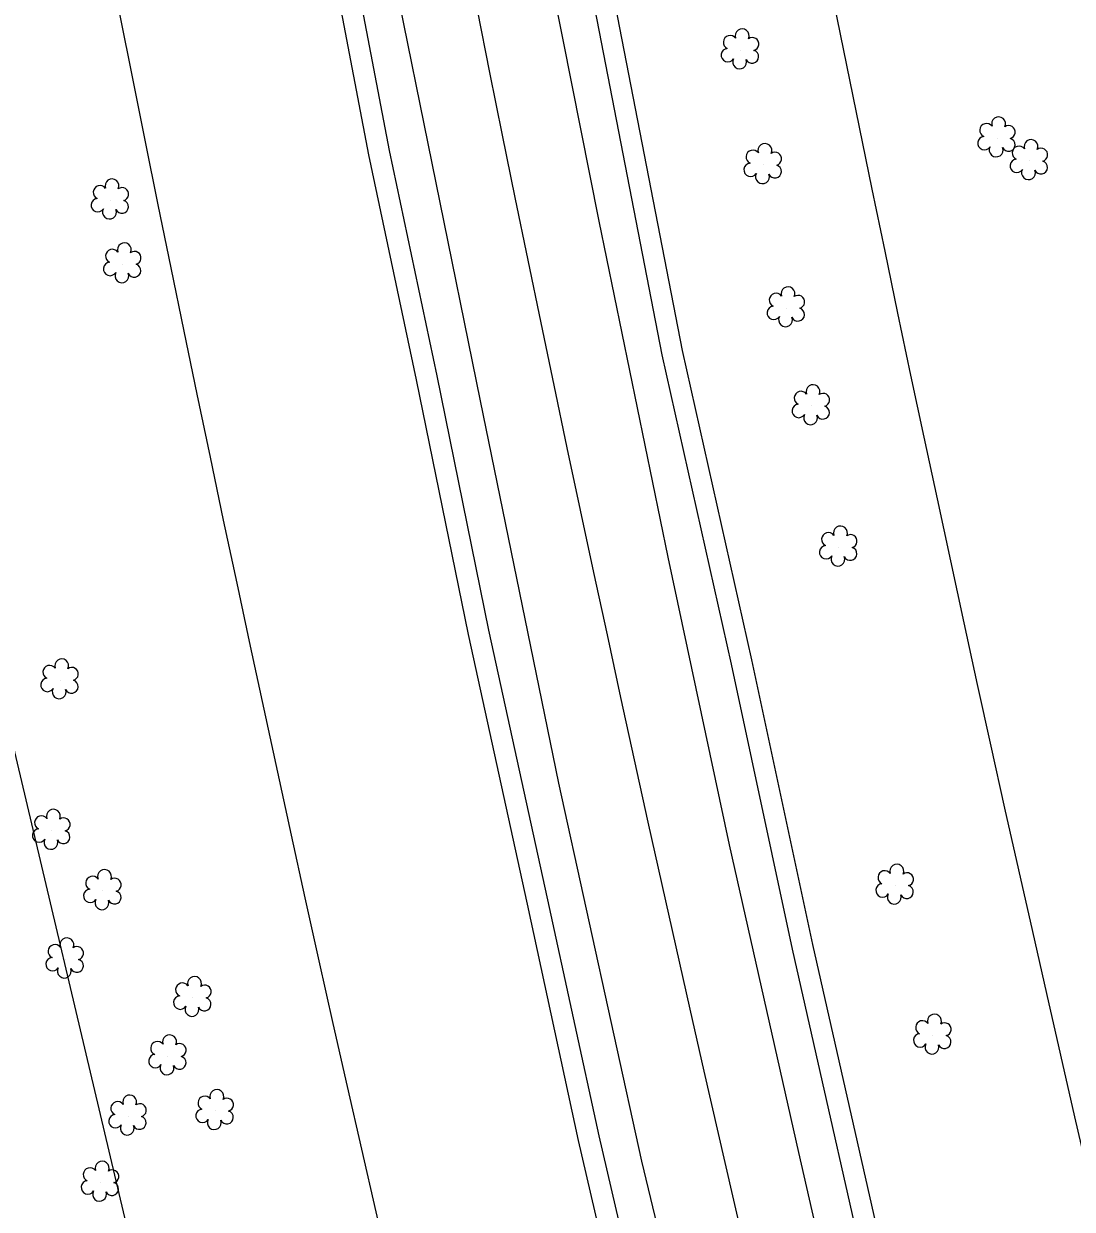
# Model space of a CAD drawing. Extents: x 3040896 to 3051146, y 687568 to 732976.
# Drawn here: x 3048278.9 to 3048428.2, y 702554.4 to 702723.2 of the extents above; entities that cross this region are included whole.
import ezdxf

# ---------------------------------------------------------------- set-up
doc = ezdxf.new("R2010")
doc.units = 0
for name, color, linetype in [('Exist Horizontal Alignment', 7, 'Continuous'), ('Exist Right of Way Easement Line', 7, 'Continuous'), ('Exist Right of Way Line', 7, 'Continuous'), ('Exist Roads EOP', 7, 'Continuous'), ('Exist Roads EOT', 7, 'Continuous'), ('Exist Utilities Telephone UG Cable', 7, 'Continuous'), ('Exist Utilities Telephone UG FO', 7, 'Continuous'), ('Exist Vegetation Shrub CELL', 7, 'Continuous')]:
    doc.layers.add(name, color=color, linetype=linetype)

msp = doc.modelspace()

# ---------------------------------------------------------------- linework, layer by layer
at = {"layer": 'Exist Horizontal Alignment'}
msp.add_arc((3054012.09, 703857.21), 5780.56, 189.850505, 201.384431, dxfattribs=at)
at = {"layer": 'Exist Right of Way Easement Line'}
msp.add_lwpolyline([(3049666.87, 696833.82), (3049559.11, 697113.37), (3049470.49, 697444.6), (3049413.18, 697783.79), (3049397.81, 698080.1), (3049375.2, 698381.33), (3049352.58, 698679.83), (3049330.23, 698981.5), (3049286.13, 699172.17), (3049243.18, 699362.29), (3049142.32, 699669.17), (3049049.87, 699972.98), (3048955.67, 700282.3), (3048862.1, 700588.56), (3048768.88, 700893.61), (3048673.73, 701201.02), (3048581.84, 701506.39), (3048488.68, 701812.86), (3048393.41, 702099.66), (3048327.28, 702409.73), (3048254.77, 702716.23)], dxfattribs=at)
at = {"layer": 'Exist Right of Way Line'}
for radius in [5730.56, 5830.56]:
    msp.add_arc((3054012.09, 703857.21), radius, 189.850505, 201.384431, dxfattribs=at)
at = {"layer": 'Exist Roads EOP'}
for points in [[(3048318.08, 702953.98), (3048323.75, 702921.44), (3048332.21, 702873.25), (3048340.61, 702827.02), (3048350.44, 702776.17), (3048359.91, 702727.01), (3048369.75, 702676.11), (3048379.63, 702632.04), (3048388.3, 702591.48), (3048401.36, 702533.77), (3048416.02, 702471.27), (3048429.34, 702418.02), (3048439.94, 702377.68)], [(3048408.65, 702370.95), (3048397.35, 702413.22), (3048386.1, 702458.28), (3048377.46, 702492.62), (3048368.43, 702532.2), (3048360.85, 702564.9), (3048353.55, 702598.51), (3048345.15, 702636.89), (3048337.79, 702673.12), (3048331, 702705.19), (3048325.12, 702736.04), (3048319.88, 702762.45), (3048313.6, 702796.24), (3048307.4, 702828.73), (3048300.26, 702869.33), (3048293.97, 702905.47), (3048286.33, 702947.58)]]:
    msp.add_lwpolyline(points, dxfattribs=at)
at = {"layer": 'Exist Roads EOT'}
for points in [[(3048434.85, 702376.76), (3048424.78, 702414.81), (3048412, 702465.73), (3048400.01, 702515.4), (3048389.25, 702562.53), (3048379.4, 702606.34), (3048370.67, 702647.3), (3048360.83, 702695.14), (3048350.49, 702747.28), (3048339.91, 702803.52), (3048330.77, 702853.06), (3048322.6, 702898.8), (3048315.74, 702937.33), (3048312.98, 702952.38)], [(3048291.62, 702948.67), (3048300.09, 702901.51), (3048308.47, 702853.29), (3048320.24, 702789.86), (3048331.27, 702731.69), (3048343.91, 702669.54), (3048355.06, 702615.11), (3048366.88, 702561.28), (3048383.56, 702491.92), (3048397.15, 702435.96), (3048413.68, 702371.77)]]:
    msp.add_lwpolyline(points, dxfattribs=at)
at = {"layer": 'Exist Utilities Telephone UG Cable'}
msp.add_lwpolyline([(3048405.76, 702370.17), (3048394.44, 702412.47), (3048383.19, 702457.55), (3048374.54, 702491.93), (3048365.51, 702531.52), (3048357.92, 702564.24), (3048350.62, 702597.87), (3048342.22, 702636.27), (3048334.85, 702672.51), (3048328.05, 702704.59), (3048322.18, 702735.47), (3048316.93, 702761.88), (3048310.65, 702795.68), (3048304.45, 702828.19), (3048297.31, 702868.81), (3048291.01, 702904.95), (3048283.38, 702947.05)], dxfattribs=at)
at = {"layer": 'Exist Utilities Telephone UG FO'}
msp.add_lwpolyline([(3048442.85, 702378.45), (3048432.25, 702418.77), (3048418.94, 702471.98), (3048404.29, 702534.45), (3048391.23, 702592.12), (3048382.56, 702632.68), (3048372.69, 702676.73), (3048362.85, 702727.58), (3048353.39, 702776.74), (3048343.56, 702827.58), (3048335.16, 702873.77), (3048326.71, 702921.96), (3048321.04, 702954.49)], dxfattribs=at)
at = {"layer": 'Exist Vegetation Shrub CELL'}
for p, q in [((3048380.97, 702719.48), (3048380.97, 702719.48)), ((3048417.47, 702706.94), (3048417.47, 702706.94)), ((3048384.2, 702703.14), (3048384.2, 702703.14)), ((3048422.08, 702703.71), (3048422.08, 702703.71)), ((3048291.26, 702698.11), (3048291.26, 702698.11)), ((3048293.02, 702689.02), (3048293.02, 702689.02)), ((3048387.49, 702682.76), (3048387.49, 702682.76)), ((3048391.05, 702668.81), (3048391.05, 702668.81)), ((3048394.95, 702648.69), (3048394.95, 702648.69)), ((3048284.1, 702629.78), (3048284.1, 702629.78)), ((3048282.92, 702608.35), (3048282.92, 702608.35)), ((3048402.98, 702600.54), (3048402.98, 702600.54)), ((3048290.2, 702599.76), (3048290.2, 702599.76)), ((3048284.84, 702590.03), (3048284.84, 702590.03)), ((3048303.01, 702584.55), (3048303.01, 702584.55)), ((3048408.34, 702579.19), (3048408.34, 702579.19)), ((3048299.46, 702576.23), (3048299.46, 702576.23)), ((3048306.18, 702568.45), (3048306.18, 702568.45)), ((3048293.78, 702567.67), (3048293.78, 702567.67)), ((3048289.86, 702558.24), (3048289.86, 702558.24))]:
    msp.add_line(p, q, dxfattribs=at)
for centre, radius, start, end in [((3048381.19, 702721.52), 0.99, 334.8391, 200.4717), ((3048379.48, 702720.6), 0.968, 35.8908, 245.4216), ((3048382.64, 702720.35), 0.929, 284.4567, 126.0861), ((3048379.16, 702718.77), 0.955, 95.1099, 327.9534), ((3048382.6, 702718.55), 0.937, 204.9913, 73.4601), ((3048380.84, 702717.79), 0.984, 151.2797, 21.387), ((3048417.7, 702708.98), 0.99, 334.8391, 200.4717), ((3048415.98, 702708.07), 0.968, 35.8908, 245.4216), ((3048419.14, 702707.81), 0.929, 284.4567, 126.0861), ((3048415.67, 702706.24), 0.955, 95.1099, 327.9534), ((3048419.1, 702706.01), 0.937, 204.9913, 73.4601), ((3048422.31, 702705.75), 0.99, 334.8391, 200.4717), ((3048382.72, 702704.27), 0.968, 35.8908, 245.4216), ((3048384.43, 702705.18), 0.99, 334.8391, 200.4717), ((3048385.88, 702704.01), 0.929, 284.4567, 126.0861), ((3048417.34, 702705.26), 0.984, 151.2797, 21.387), ((3048420.6, 702704.84), 0.968, 35.8908, 245.4216), ((3048423.75, 702704.58), 0.929, 284.4567, 126.0861), ((3048382.4, 702702.43), 0.955, 95.1099, 327.9534), ((3048420.28, 702703), 0.955, 95.1099, 327.9534), ((3048423.72, 702702.78), 0.937, 204.9913, 73.4601), ((3048384.08, 702701.45), 0.984, 151.2797, 21.387), ((3048385.84, 702702.21), 0.937, 204.9913, 73.4601), ((3048421.95, 702702.03), 0.984, 151.2797, 21.387), ((3048289.78, 702699.23), 0.968, 35.8908, 245.4216), ((3048291.49, 702700.15), 0.99, 334.8391, 200.4717), ((3048292.93, 702698.97), 0.929, 284.4567, 126.0861), ((3048289.46, 702697.4), 0.955, 95.1099, 327.9534), ((3048292.9, 702697.18), 0.937, 204.9913, 73.4601), ((3048291.13, 702696.42), 0.984, 151.2797, 21.387), ((3048293.25, 702691.06), 0.99, 334.8391, 200.4717), ((3048291.54, 702690.15), 0.968, 35.8908, 245.4216), ((3048294.7, 702689.89), 0.929, 284.4567, 126.0861), ((3048291.22, 702688.32), 0.955, 95.1099, 327.9534), ((3048294.66, 702688.09), 0.937, 204.9913, 73.4601), ((3048292.9, 702687.34), 0.984, 151.2797, 21.387), ((3048386.01, 702683.89), 0.968, 35.8908, 245.4216), ((3048387.72, 702684.8), 0.99, 334.8391, 200.4717), ((3048389.16, 702683.63), 0.929, 284.4567, 126.0861), ((3048385.69, 702682.06), 0.955, 95.1099, 327.9534), ((3048387.36, 702681.08), 0.984, 151.2797, 21.387), ((3048389.13, 702681.83), 0.937, 204.9913, 73.4601), ((3048391.28, 702670.85), 0.99, 334.8391, 200.4717), ((3048389.57, 702669.93), 0.968, 35.8908, 245.4216), ((3048392.72, 702669.68), 0.929, 284.4567, 126.0861), ((3048389.25, 702668.1), 0.955, 95.1099, 327.9534), ((3048392.69, 702667.88), 0.937, 204.9913, 73.4601), ((3048390.92, 702667.12), 0.984, 151.2797, 21.387), ((3048395.18, 702650.73), 0.99, 334.8391, 200.4717), ((3048393.47, 702649.81), 0.968, 35.8908, 245.4216), ((3048396.62, 702649.56), 0.929, 284.4567, 126.0861), ((3048393.15, 702647.98), 0.955, 95.1099, 327.9534), ((3048394.82, 702647), 0.984, 151.2797, 21.387), ((3048396.59, 702647.76), 0.937, 204.9913, 73.4601), ((3048284.33, 702631.82), 0.99, 334.8391, 200.4717), ((3048282.62, 702630.91), 0.968, 35.8908, 245.4216), ((3048285.77, 702630.65), 0.929, 284.4567, 126.0861), ((3048282.3, 702629.08), 0.955, 95.1099, 327.9534), ((3048285.74, 702628.85), 0.937, 204.9913, 73.4601), ((3048283.97, 702628.1), 0.984, 151.2797, 21.387), ((3048281.44, 702609.48), 0.968, 35.8908, 245.4216), ((3048283.15, 702610.39), 0.99, 334.8391, 200.4717), ((3048281.12, 702607.65), 0.955, 95.1099, 327.9534), ((3048284.6, 702609.22), 0.929, 284.4567, 126.0861), ((3048282.8, 702606.67), 0.984, 151.2797, 21.387), ((3048284.56, 702607.43), 0.937, 204.9913, 73.4601), ((3048403.21, 702602.58), 0.99, 334.8391, 200.4717), ((3048288.72, 702600.88), 0.968, 35.8908, 245.4216), ((3048290.43, 702601.8), 0.99, 334.8391, 200.4717), ((3048401.5, 702601.67), 0.968, 35.8908, 245.4216), ((3048404.65, 702601.41), 0.929, 284.4567, 126.0861), ((3048291.87, 702600.63), 0.929, 284.4567, 126.0861), ((3048401.18, 702599.83), 0.955, 95.1099, 327.9534), ((3048404.62, 702599.61), 0.937, 204.9913, 73.4601), ((3048288.4, 702599.05), 0.955, 95.1099, 327.9534), ((3048290.07, 702598.07), 0.984, 151.2797, 21.387), ((3048291.84, 702598.83), 0.937, 204.9913, 73.4601), ((3048402.85, 702598.86), 0.984, 151.2797, 21.387), ((3048283.36, 702591.15), 0.968, 35.8908, 245.4216), ((3048285.07, 702592.07), 0.99, 334.8391, 200.4717), ((3048286.51, 702590.9), 0.929, 284.4567, 126.0861), ((3048283.04, 702589.32), 0.955, 95.1099, 327.9534), ((3048284.71, 702588.34), 0.984, 151.2797, 21.387), ((3048286.48, 702589.1), 0.937, 204.9913, 73.4601), ((3048301.52, 702585.68), 0.968, 35.8908, 245.4216), ((3048303.24, 702586.59), 0.99, 334.8391, 200.4717), ((3048304.68, 702585.42), 0.929, 284.4567, 126.0861), ((3048301.21, 702583.85), 0.955, 95.1099, 327.9534), ((3048302.88, 702582.87), 0.984, 151.2797, 21.387), ((3048304.64, 702583.62), 0.937, 204.9913, 73.4601), ((3048408.57, 702581.23), 0.99, 334.8391, 200.4717), ((3048406.86, 702580.31), 0.968, 35.8908, 245.4216), ((3048410.02, 702580.05), 0.929, 284.4567, 126.0861), ((3048297.97, 702577.36), 0.968, 35.8908, 245.4216), ((3048299.69, 702578.27), 0.99, 334.8391, 200.4717), ((3048406.54, 702578.48), 0.955, 95.1099, 327.9534), ((3048409.98, 702578.26), 0.937, 204.9913, 73.4601), ((3048301.13, 702577.1), 0.929, 284.4567, 126.0861), ((3048408.22, 702577.5), 0.984, 151.2797, 21.387), ((3048297.66, 702575.53), 0.955, 95.1099, 327.9534), ((3048299.33, 702574.55), 0.984, 151.2797, 21.387), ((3048301.09, 702575.3), 0.937, 204.9913, 73.4601), ((3048306.41, 702570.49), 0.99, 334.8391, 200.4717), ((3048292.29, 702568.79), 0.968, 35.8908, 245.4216), ((3048294.01, 702569.71), 0.99, 334.8391, 200.4717), ((3048304.7, 702569.57), 0.968, 35.8908, 245.4216), ((3048307.85, 702569.32), 0.929, 284.4567, 126.0861), ((3048295.45, 702568.53), 0.929, 284.4567, 126.0861), ((3048304.38, 702567.74), 0.955, 95.1099, 327.9534), ((3048307.82, 702567.52), 0.937, 204.9913, 73.4601), ((3048291.98, 702566.96), 0.955, 95.1099, 327.9534), ((3048293.65, 702565.98), 0.984, 151.2797, 21.387), ((3048295.41, 702566.74), 0.937, 204.9913, 73.4601), ((3048306.05, 702566.76), 0.984, 151.2797, 21.387), ((3048288.37, 702559.37), 0.968, 35.8908, 245.4216), ((3048290.09, 702560.29), 0.99, 334.8391, 200.4717), ((3048291.53, 702559.11), 0.929, 284.4567, 126.0861), ((3048288.06, 702557.54), 0.955, 95.1099, 327.9534), ((3048291.49, 702557.32), 0.937, 204.9913, 73.4601), ((3048289.73, 702556.56), 0.984, 151.2797, 21.387)]:
    msp.add_arc(centre, radius, start, end, dxfattribs=at)

doc.saveas('drawing.dxf')
